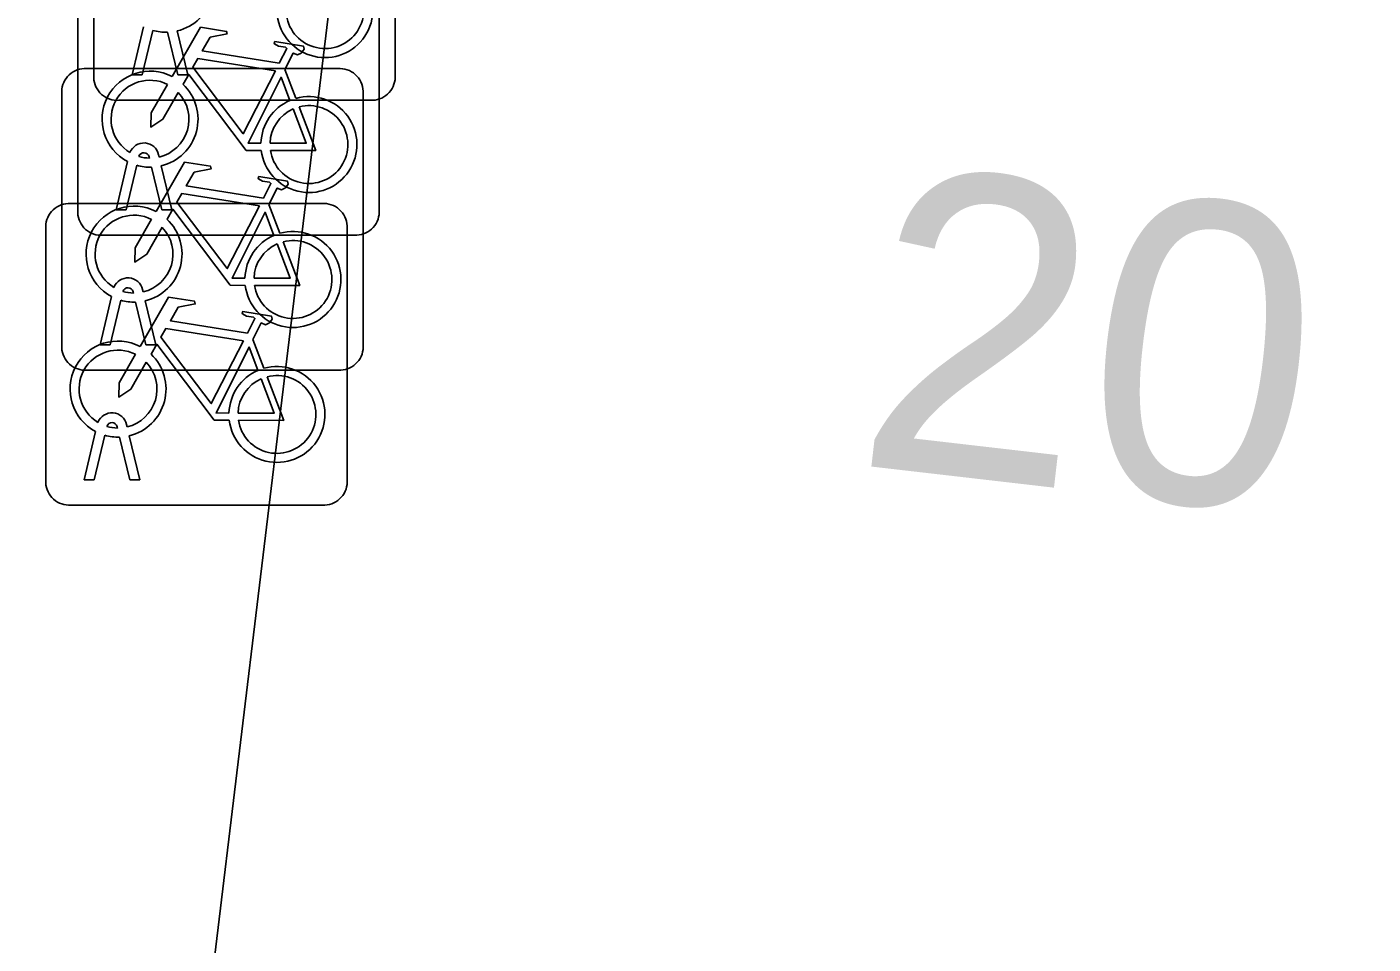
# Model space of a CAD drawing. Extents: x 161692 to 162379, y 380760 to 381678.
# Drawn here: x 162218.438 to 162222.899, y 381231.657 to 381234.696 of the extents above; entities that cross this region are included whole.
import ezdxf

# ---------------------------------------------------------------- set-up
doc = ezdxf.new("R2010")
doc.units = 0
for name, color, linetype in [('IMGEO_Fietsenrek', 7, 'Continuous'), ('IMGEO_Pand', 7, 'Continuous'), ('IMGEO_Pand_nummerreeks', 7, 'Continuous'), ('IMGEO_Voetpad_open', 7, 'Continuous')]:
    doc.layers.add(name, color=color, linetype=linetype)

msp = doc.modelspace()

# ---------------------------------------------------------------- linework, layer by layer
at = {"layer": 'IMGEO_Fietsenrek'}
for p, q in [((162219.6585, 381235.3771), (162219.6585, 381234.5362)), ((162219.6585, 381234.5362), (162219.6585, 381235.3771)), ((162218.6595, 381234.5269), (162218.6595, 381235.3678)), ((162218.6595, 381235.3678), (162218.6595, 381234.5269)), ((162219.6055, 381234.9301), (162219.6055, 381234.0892)), ((162219.6055, 381234.0892), (162219.6055, 381234.9301)), ((162218.6065, 381234.0799), (162218.6065, 381234.9208)), ((162218.6065, 381234.9208), (162218.6065, 381234.0799)), ((162218.7865, 381234.5363), (162218.8248, 381234.6963)), ((162218.8552, 381234.6841), (162218.8199, 381234.5363)), ((162218.938, 381234.5363), (162218.9041, 381234.678)), ((162218.9364, 381234.6823), (162218.9714, 381234.5363)), ((162218.6279, 381234.5575), (162219.4688, 381234.5575)), ((162219.4688, 381234.5575), (162218.6279, 381234.5575)), ((162218.8199, 381234.5363), (162218.7865, 381234.5363)), ((162218.9714, 381234.5363), (162218.938, 381234.5363)), ((162219.2932, 381234.5542), (162219.3295, 381234.459)), ((162219.5525, 381234.4831), (162219.5525, 381233.6422)), ((162219.5525, 381233.6422), (162219.5525, 381234.4831)), ((162218.5535, 381233.6329), (162218.5535, 381234.4738)), ((162218.5535, 381234.4738), (162218.5535, 381233.6329)), ((162219.5841, 381234.4525), (162218.7432, 381234.4525)), ((162218.7432, 381234.4525), (162219.5841, 381234.4525)), ((162218.8439, 381234.2609), (162218.8429, 381234.2652)), ((162218.8746, 381234.2724), (162218.8764, 381234.2645)), ((162218.7335, 381234.0893), (162218.7718, 381234.2493)), ((162218.8022, 381234.2371), (162218.7669, 381234.0893)), ((162218.885, 381234.0893), (162218.8511, 381234.231)), ((162218.8834, 381234.2353), (162218.9184, 381234.0893)), ((162218.5749, 381234.1105), (162219.4158, 381234.1105)), ((162219.4158, 381234.1105), (162218.5749, 381234.1105)), ((162218.7669, 381234.0893), (162218.7335, 381234.0893)), ((162218.9184, 381234.0893), (162218.885, 381234.0893)), ((162219.2402, 381234.1072), (162219.2765, 381234.012)), ((162219.4995, 381234.0361), (162219.4995, 381233.1952)), ((162219.4995, 381233.1952), (162219.4995, 381234.0361)), ((162218.5005, 381233.1859), (162218.5005, 381234.0268)), ((162218.5005, 381234.0268), (162218.5005, 381233.1859)), ((162219.5311, 381234.0055), (162218.6902, 381234.0055)), ((162218.6902, 381234.0055), (162219.5311, 381234.0055)), ((162218.7909, 381233.8139), (162218.7899, 381233.8182)), ((162218.8216, 381233.8254), (162218.8234, 381233.8175)), ((162218.6805, 381233.6423), (162218.7188, 381233.8023)), ((162218.7492, 381233.7901), (162218.7139, 381233.6423)), ((162218.832, 381233.6423), (162218.7981, 381233.784)), ((162218.8304, 381233.7883), (162218.8654, 381233.6423)), ((162218.7139, 381233.6423), (162218.6805, 381233.6423)), ((162218.8654, 381233.6423), (162218.832, 381233.6423)), ((162219.1872, 381233.6602), (162219.2235, 381233.565)), ((162219.4781, 381233.5585), (162218.6372, 381233.5585)), ((162218.6372, 381233.5585), (162219.4781, 381233.5585)), ((162218.7379, 381233.3669), (162218.7369, 381233.3712)), ((162218.7686, 381233.3784), (162218.7704, 381233.3705)), ((162218.6275, 381233.1953), (162218.6658, 381233.3553)), ((162218.6962, 381233.3431), (162218.6609, 381233.1953)), ((162218.779, 381233.1953), (162218.7451, 381233.337)), ((162218.7774, 381233.3413), (162218.8124, 381233.1953)), ((162218.6609, 381233.1953), (162218.6275, 381233.1953)), ((162218.8124, 381233.1953), (162218.779, 381233.1953)), ((162219.4251, 381233.1115), (162218.5842, 381233.1115)), ((162218.5842, 381233.1115), (162219.4251, 381233.1115))]:
    msp.add_line(p, q, dxfattribs=at)
for points in [[(162218.9191, 381234.5312), (162219.0138, 381234.6947), (162219.1, 381234.6809), (162219.1017, 381234.6722), (162219.0456, 381234.6613), (162219.0194, 381234.616), (162219.2746, 381234.5752)], [(162219.2746, 381234.5752), (162219.2996, 381234.624), (162219.2945, 381234.628), (162219.2713, 381234.6317), (162219.2586, 381234.6392), (162219.2576, 381234.6423), (162219.2598, 381234.6469), (162219.3546, 381234.6318), (162219.3569, 381234.6215), (162219.3475, 381234.6091), (162219.3351, 381234.6027), (162219.3206, 381234.6089), (162219.2932, 381234.5542)], [(162219.2617, 381234.55), (162219.0049, 381234.591), (162218.9882, 381234.5622), (162219.1552, 381234.3419), (162219.2617, 381234.55)], [(162219.2148, 381234.2865), (162219.1651, 381234.2866), (162218.9744, 381234.5383), (162218.9554, 381234.5055)], [(162219.3097, 381234.452), (162219.2804, 381234.5288), (162219.171, 381234.3107), (162219.2137, 381234.3106)], [(162218.9398, 381234.4787), (162218.8882, 381234.3895), (162218.8483, 381234.3635), (162218.8495, 381234.411), (162218.904, 381234.5052)], [(162219.2437, 381234.3105), (162219.3636, 381234.3103), (162219.3204, 381234.4239)], [(162219.3402, 381234.4308), (162219.3952, 381234.2862), (162219.2451, 381234.2865)], [(162218.8661, 381234.0842), (162218.9608, 381234.2477), (162219.047, 381234.2339), (162219.0487, 381234.2252), (162218.9926, 381234.2143), (162218.9664, 381234.169), (162219.2216, 381234.1282)], [(162219.2216, 381234.1282), (162219.2466, 381234.177), (162219.2415, 381234.181), (162219.2183, 381234.1847), (162219.2056, 381234.1922), (162219.2046, 381234.1953), (162219.2068, 381234.1999), (162219.3016, 381234.1848), (162219.3039, 381234.1745), (162219.2945, 381234.1621), (162219.2821, 381234.1557), (162219.2676, 381234.1619), (162219.2402, 381234.1072)], [(162219.2087, 381234.103), (162218.9519, 381234.144), (162218.9352, 381234.1152), (162219.1022, 381233.8949), (162219.2087, 381234.103)], [(162219.1618, 381233.8395), (162219.1121, 381233.8396), (162218.9214, 381234.0913), (162218.9024, 381234.0585)], [(162219.2567, 381234.005), (162219.2274, 381234.0818), (162219.118, 381233.8637), (162219.1607, 381233.8636)], [(162218.8868, 381234.0317), (162218.8352, 381233.9425), (162218.7953, 381233.9165), (162218.7965, 381233.964), (162218.851, 381234.0582)], [(162219.1907, 381233.8635), (162219.3106, 381233.8633), (162219.2674, 381233.9769)], [(162219.2872, 381233.9838), (162219.3422, 381233.8392), (162219.1921, 381233.8395)], [(162218.8131, 381233.6372), (162218.9078, 381233.8007), (162218.994, 381233.7869), (162218.9957, 381233.7782), (162218.9396, 381233.7673), (162218.9134, 381233.722), (162219.1686, 381233.6812)], [(162219.1686, 381233.6812), (162219.1936, 381233.73), (162219.1885, 381233.734), (162219.1653, 381233.7377), (162219.1526, 381233.7452), (162219.1516, 381233.7483), (162219.1538, 381233.7529), (162219.2486, 381233.7378), (162219.2509, 381233.7275), (162219.2415, 381233.7151), (162219.2291, 381233.7087), (162219.2146, 381233.7149), (162219.1872, 381233.6602)], [(162219.1557, 381233.656), (162218.8989, 381233.697), (162218.8822, 381233.6682), (162219.0492, 381233.4479), (162219.1557, 381233.656)], [(162219.1088, 381233.3925), (162219.0591, 381233.3926), (162218.8684, 381233.6443), (162218.8494, 381233.6115)], [(162219.2037, 381233.558), (162219.1744, 381233.6348), (162219.065, 381233.4167), (162219.1077, 381233.4166)], [(162218.8338, 381233.5847), (162218.7822, 381233.4955), (162218.7423, 381233.4695), (162218.7435, 381233.517), (162218.798, 381233.6112)], [(162219.1377, 381233.4165), (162219.2576, 381233.4163), (162219.2144, 381233.5299)], [(162219.2342, 381233.5368), (162219.2892, 381233.3922), (162219.1391, 381233.3925)]]:
    msp.add_lwpolyline(points, dxfattribs=at)
for centre, radius, start, end in [((162218.8991, 381234.8369), 0.159, 283.5766, 46.6042), ((162219.4257, 381234.7529), 0.159, 187.0065, 105.7708), ((162219.4257, 381234.7529), 0.129, 188.6715, 104.5883), ((162218.8991, 381234.8369), 0.159, 253.9967, 271.7867), ((162218.6312, 381234.4796), 0.0779, 92.4484, 184.2845), ((162218.6312, 381234.4796), 0.0779, 92.4484, 184.2845), ((162218.7374, 381234.5302), 0.0779, 182.4484, 274.2845), ((162218.7374, 381234.5302), 0.0779, 182.4484, 274.2845), ((162218.8461, 381234.3899), 0.159, 62.6766, 242.1369), ((162219.4746, 381234.4798), 0.0779, 2.4484, 94.2845), ((162219.4746, 381234.4798), 0.0779, 2.4484, 94.2845), ((162219.5808, 381234.5304), 0.0779, 272.4484, 4.2845), ((162219.5808, 381234.5304), 0.0779, 272.4484, 4.2845), ((162218.8461, 381234.3899), 0.129, 63.3192, 238.903), ((162218.8461, 381234.3899), 0.159, 283.5766, 46.6042), ((162218.8461, 381234.3899), 0.129, 283.6043, 43.4302), ((162219.3727, 381234.3059), 0.159, 113.3408, 178.3217), ((162219.3727, 381234.3059), 0.159, 187.0065, 105.7708), ((162219.3727, 381234.3059), 0.129, 113.923, 177.9556), ((162219.3727, 381234.3059), 0.129, 188.6715, 104.5883), ((162218.8259, 381234.2613), 0.0499, 12.8025, 158.6934), ((162218.8259, 381234.2613), 0.0174, 12.8025, 163.4502), ((162218.8461, 381234.3899), 0.129, 253.415, 269.0204), ((162218.8461, 381234.3899), 0.159, 253.9967, 271.7867), ((162218.5782, 381234.0326), 0.0779, 92.4484, 184.2845), ((162218.5782, 381234.0326), 0.0779, 92.4484, 184.2845), ((162218.6844, 381234.0832), 0.0779, 182.4484, 274.2845), ((162218.6844, 381234.0832), 0.0779, 182.4484, 274.2845), ((162218.7931, 381233.9429), 0.159, 62.6766, 242.1369), ((162219.4216, 381234.0328), 0.0779, 2.4484, 94.2845), ((162219.4216, 381234.0328), 0.0779, 2.4484, 94.2845), ((162219.5278, 381234.0834), 0.0779, 272.4484, 4.2845), ((162219.5278, 381234.0834), 0.0779, 272.4484, 4.2845), ((162218.7931, 381233.9429), 0.129, 63.3192, 238.903), ((162218.7931, 381233.9429), 0.159, 283.5766, 46.6042), ((162218.7931, 381233.9429), 0.129, 283.6043, 43.4302), ((162219.3197, 381233.8589), 0.159, 113.3408, 178.3217), ((162219.3197, 381233.8589), 0.159, 187.0065, 105.7708), ((162219.3197, 381233.8589), 0.129, 113.923, 177.9556), ((162219.3197, 381233.8589), 0.129, 188.6715, 104.5883), ((162218.7729, 381233.8143), 0.0499, 12.8025, 158.6934), ((162218.7729, 381233.8143), 0.0174, 12.8025, 163.4502), ((162218.7931, 381233.9429), 0.129, 253.415, 269.0204), ((162218.7931, 381233.9429), 0.159, 253.9967, 271.7867), ((162218.6314, 381233.6362), 0.0779, 182.4484, 274.2845), ((162218.6314, 381233.6362), 0.0779, 182.4484, 274.2845), ((162218.7401, 381233.4959), 0.159, 62.6766, 242.1369), ((162219.4748, 381233.6364), 0.0779, 272.4484, 4.2845), ((162219.4748, 381233.6364), 0.0779, 272.4484, 4.2845), ((162218.7401, 381233.4959), 0.129, 63.3192, 238.903), ((162218.7401, 381233.4959), 0.159, 283.5766, 46.6042), ((162218.7401, 381233.4959), 0.129, 283.6043, 43.4302), ((162219.2667, 381233.4119), 0.159, 113.3408, 178.3217), ((162219.2667, 381233.4119), 0.159, 187.0065, 105.7708), ((162219.2667, 381233.4119), 0.129, 113.923, 177.9556), ((162219.2667, 381233.4119), 0.129, 188.6715, 104.5883), ((162218.7199, 381233.3673), 0.0499, 12.8025, 158.6934), ((162218.7199, 381233.3673), 0.0174, 12.8025, 163.4502), ((162218.7401, 381233.4959), 0.129, 253.415, 269.0204), ((162218.7401, 381233.4959), 0.159, 253.9967, 271.7867), ((162219.4218, 381233.1894), 0.0779, 272.4484, 4.2845), ((162219.4218, 381233.1894), 0.0779, 272.4484, 4.2845), ((162218.5784, 381233.1892), 0.0779, 182.4484, 274.2845), ((162218.5784, 381233.1892), 0.0779, 182.4484, 274.2845)]:
    msp.add_arc(centre, radius, start, end, dxfattribs=at)
at = {"layer": 'IMGEO_Pand'}
msp.add_lwpolyline([(162232.563, 381250), (162232.864, 381252.617), (162232.613, 381252.648), (162227.279, 381253.312), (162226.873, 381253.362), (162221.768, 381253.998), (162221.284, 381250), (162219.766, 381237.456), (162218.981, 381230.963), (162224.64, 381230.309), (162229.966, 381229.694), (162230.216, 381229.665)], close=True, dxfattribs=at)
at = {"layer": 'IMGEO_Voetpad_open'}
msp.add_lwpolyline([(162220.819, 381263.929), (162219.97, 381257.305), (162218.917, 381250.478), (162218.845, 381250), (162218.713, 381249.124), (162218.376, 381246.483), (162216.572, 381232.544), (162216.399, 381231.305), (162216.389, 381231.225), (162216.381, 381231.145), (162218.981, 381230.963), (162219.766, 381237.456), (162221.284, 381250), (162221.768, 381253.998), (162222.099, 381255.433), (162222.786, 381260.949)], dxfattribs=at)

# ---------------------------------------------------------------- texts
at = {"layer": 'IMGEO_Pand_nummerreeks'}
msp.add_text('20', height=1, rotation=353.411, dxfattribs=at).set_placement((162221.1698, 381233.2469))

doc.saveas('drawing.dxf')
